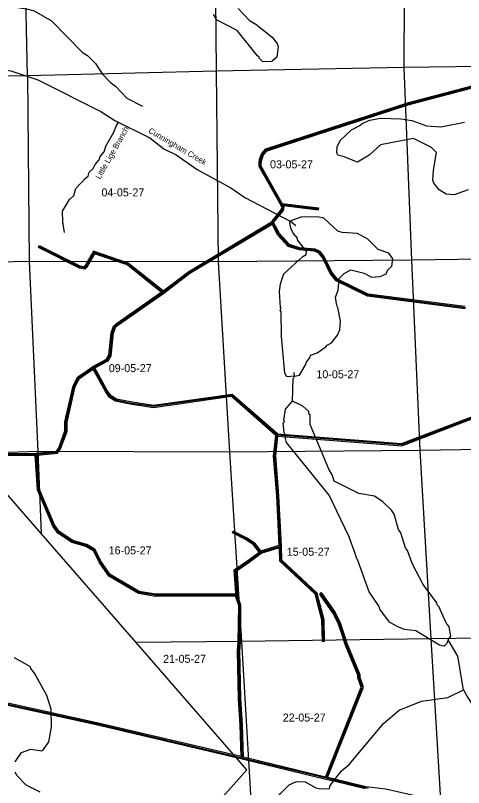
# Model space of a CAD drawing. Extents: x 418523 to 616617, y 1878279 to 2196743.
# Drawn here: x 464222 to 476808, y 2077753 to 2099447 of the extents above; entities that cross this region are included whole.
import ezdxf

# ---------------------------------------------------------------- set-up
doc = ezdxf.new("R2010")
doc.units = 0
for name, color, linetype in [('Level 1', 7, 'Continuous'), ('Level 2', 7, 'Continuous'), ('Level 23', 7, 'Continuous'), ('Level 31', 7, 'Continuous'), ('Level 32', 7, 'Continuous'), ('Level 34', 7, 'Continuous'), ('Level 41', 7, 'Continuous'), ('Level 5', 7, 'Continuous'), ('Level 7', 7, 'Continuous'), ('Level 8', 7, 'Continuous')]:
    doc.layers.add(name, color=color, linetype=linetype)

msp = doc.modelspace()

# ---------------------------------------------------------------- linework, layer by layer
at = {"layer": 'Level 1'}
for p, q in [((469806.923, 2103201.621), (469855.584, 2097885.127)), ((475140.956, 2103266.736), (475131.944, 2097984.579)), ((464557.04, 2097749.803), (464459.142, 2103172.589)), ((480414.119, 2098055.996), (475131.944, 2097984.579)), ((469855.584, 2097885.127), (464557.04, 2097749.803)), ((475131.944, 2097984.579), (469855.584, 2097885.127)), ((469855.584, 2097885.127), (469911.929, 2092520.586)), ((475131.944, 2097984.579), (475347.675, 2092571.115)), ((464557.04, 2097749.803), (458591.749, 2097676.278)), ((464557.04, 2097749.803), (464608.294, 2092529.296)), ((475347.675, 2092571.115), (469911.929, 2092520.586)), ((480681.724, 2092638.232), (475347.675, 2092571.115)), ((475347.675, 2092571.115), (475583.804, 2087227.536)), ((464608.294, 2092529.296), (460116.897, 2092456.868)), ((469911.929, 2092520.586), (464608.294, 2092529.296)), ((464608.294, 2092529.296), (464848.499, 2087199.69)), ((469911.929, 2092520.586), (470229.905, 2087178.531)), ((464848.499, 2087199.69), (462998.256, 2087127.623)), ((470229.905, 2087178.531), (464848.499, 2087199.69)), ((464848.499, 2087199.69), (464945.4, 2084888.517)), ((475583.804, 2087227.536), (470229.905, 2087178.531)), ((470229.905, 2087178.531), (470573.957, 2081856.326)), ((480925.8, 2087288.608), (475583.804, 2087227.536)), ((475583.804, 2087227.536), (475890.106, 2081933.551)), ((464945.4, 2084888.517), (462998.256, 2087127.623)), ((467608.819, 2081825.738), (464945.4, 2084888.517)), ((481200.118, 2081986.811), (475890.106, 2081933.551)), ((470573.957, 2081856.326), (467608.819, 2081825.738)), ((470717.136, 2078251.353), (467608.819, 2081825.738)), ((475890.106, 2081933.551), (470573.957, 2081856.326)), ((470573.957, 2081856.326), (470884.124, 2076542.318)), ((475890.106, 2081933.551), (476215.832, 2076553.452)), ((470717.136, 2078251.353), (469176.251, 2076520.481))]:
    msp.add_line(p, q, dxfattribs=at)
at = {"layer": 'Level 23'}
msp.add_lwpolyline([(475985.611, 2077379.496), (475939.262, 2077410.849), (474622.477, 2077711.224), (474063.544, 2077772.075)], dxfattribs=at)
at = {"layer": 'Level 31'}
for p, q in [((471697.759, 2094139.243), (472730.075, 2094014.71)), ((471107.376, 2084365.614), (471663.465, 2084538.805)), ((470424.519, 2083160.939), (470446.033, 2083223.019)), ((472656.758, 2083211.765), (472667.62, 2083170.25)), ((472950.05, 2078013.216), (470593.784, 2078583.447)), ((473173.479, 2077958.626), (472950.05, 2078013.216)), ((474132.622, 2077724.317), (473173.479, 2077958.626))]:
    msp.add_line(p, q, dxfattribs=at)
for points in [[(471697.759, 2094139.243), (471095.34, 2095207.922), (471095.751, 2095288.296), (471110.542, 2095397.69), (471159.673, 2095543.277), (471271.322, 2095668.907), (475244.622, 2096963.931), (477017.926, 2097433.723), (478880.224, 2097358.001), (480400.59, 2099417.783)], [(471439.588, 2093624.486), (471453.968, 2093653.507), (471711.452, 2093971.15), (471740.987, 2094057.193), (471697.759, 2094139.243)], [(468369.477, 2091670.176), (469106.176, 2092231.171), (471439.588, 2093624.486)], [(476876.25, 2091231.748), (474122.157, 2091590.984), (473245.935, 2092012.911), (473087.53, 2092211.921), (472867.754, 2092658.55), (472757.394, 2092788.217), (472627.41, 2092852.521), (472198.078, 2092888.158), (471899.347, 2092981.326), (471611.588, 2093303.2), (471439.588, 2093624.486)], [(468369.477, 2091670.176), (467370.005, 2092463.484), (466430.434, 2092788.803), (466191.75, 2092387.815), (466158.035, 2092351.986), (466032.581, 2092373.376), (464886.865, 2092950.763)], [(466413.514, 2089556.428), (466800.817, 2089763.886), (466878.654, 2089889.679), (466944.598, 2090524.698), (467003.378, 2090696.416), (467105.371, 2090784.623), (468369.477, 2091670.176)], [(464808.008, 2087118.702), (465387.516, 2087175.292), (465465.299, 2087288.717), (465641.475, 2087766.404), (465642.839, 2088026.071), (465874.904, 2089027.904), (465953.259, 2089191.151), (465997.001, 2089268.752), (466176.06, 2089394.011), (466413.514, 2089556.428)], [(471568.307, 2087659.72), (470299.817, 2088768.904), (468097.243, 2088456.949), (467446.14, 2088557.439), (467045.799, 2088641.719), (466887.169, 2088733.833), (466776.999, 2088898.068), (466413.514, 2089556.428)], [(471568.307, 2087659.72), (475071.243, 2087387.832), (477087.87, 2088160.465)], [(471663.465, 2084538.805), (471593.456, 2085950.265), (471502.652, 2087066.154), (471568.307, 2087659.72)], [(462451.773, 2087028.659), (463041.212, 2087107.343), (464808.008, 2087118.702)], [(467688.636, 2083237.246), (466865.734, 2083717.236), (466597.574, 2084103.055), (466439.808, 2084424.29), (466213.639, 2084550.581), (465818.482, 2084666.126), (465433.564, 2084923.457), (465294.43, 2085115.852), (464870.139, 2086123.687), (464808.008, 2087118.702)], [(471107.376, 2084365.614), (470930.109, 2084592.732), (470713.515, 2084737.86), (470328.244, 2084932.951)], [(470446.033, 2083223.019), (470399.941, 2083860.071), (470768.209, 2084112.039), (471107.376, 2084365.614)], [(472656.758, 2083211.765), (471675.938, 2084129.594), (471663.465, 2084538.805)], [(470424.519, 2083160.939), (468156.755, 2083155.532), (467688.636, 2083237.246)], [(470593.784, 2078583.447), (470565.019, 2079517.176), (470518.464, 2080250.968), (470491.794, 2081593.471), (470509.439, 2081826.867), (470522.996, 2082868.759), (470424.519, 2083160.939)], [(472667.62, 2083170.25), (472849.809, 2082473.597), (472866.634, 2081858.52)], [(472950.05, 2078013.216), (473963.097, 2080576.096), (473872.684, 2080843.131), (473873.063, 2080918.412), (473510.424, 2081786.899), (473436.661, 2082029.121), (473313.501, 2082388.336), (473164.697, 2082680.763), (472817.009, 2083182.586), (472785.515, 2083211.114)], [(470593.784, 2078583.447), (466496.877, 2079545.491), (462682.992, 2080381.02)]]:
    msp.add_lwpolyline(points, dxfattribs=at)
at = {"layer": 'Level 32'}
for p, q in [((471716.434, 2094167.207), (472733.669, 2094044.494)), ((471750.972, 2094102.605), (472726.482, 2093984.925)), ((472733.669, 2094044.494), (472726.482, 2093984.925)), ((464873.364, 2092923.972), (464900.367, 2092977.554)), ((470314.691, 2084906.185), (470341.798, 2084959.716)), ((471118.262, 2084400.426), (471632.351, 2084560.535)), ((471121.216, 2084338.501), (471634.683, 2084498.417)), ((470403.148, 2083190.888), (470415.665, 2083227.01)), ((470456.224, 2083160.803), (470476.402, 2083219.027)), ((472629.929, 2083195.782), (472638.597, 2083162.655)), ((472683.587, 2083227.746), (472696.644, 2083177.843)), ((472765.374, 2083188.879), (472805.657, 2083233.349)), ((472896.624, 2081859.341), (472836.644, 2081857.699)), ((472942.994, 2077984.056), (470586.926, 2078554.241)), ((472931.744, 2078048.512), (470623.068, 2078607.226)), ((473180.6, 2077987.77), (472990.602, 2078034.191)), ((473166.36, 2077929.482), (472942.931, 2077984.071)), ((474041.879, 2077715.601), (473166.361, 2077929.482)), ((474063.544, 2077772.075), (473180.599, 2077987.77))]:
    msp.add_line(p, q, dxfattribs=at)
for points in [[(471671.416, 2094124.881), (471065.3, 2095200.121), (471065.76, 2095290.391), (471081.197, 2095404.559), (471133.197, 2095558.648), (471254.297, 2095694.913), (475236.125, 2096992.715), (477014.62, 2097463.883), (478865.539, 2097388.624), (480349.653, 2099399.289)], [(471716.434, 2094167.207), (471125.381, 2095215.725), (471125.742, 2095286.201), (471139.887, 2095390.821), (471186.149, 2095527.906), (471288.347, 2095642.902), (475253.118, 2096935.146), (477021.232, 2097403.564), (478894.909, 2097327.379), (480412.779, 2099383.776)], [(471416.627, 2093645.716), (471428.564, 2093669.811), (471684.801, 2093985.915), (471708.404, 2094054.675), (471671.416, 2094124.881)], [(471473.334, 2093625.016), (471479.371, 2093637.203), (471738.103, 2093956.384), (471773.57, 2094059.711), (471750.973, 2094102.604)], [(468369.859, 2091708.174), (469089.344, 2092256.063), (471416.627, 2093645.716)], [(468387.179, 2091645.945), (469123.008, 2092206.279), (471427.977, 2093582.609)], [(476849.508, 2091204.98), (474113.49, 2091561.86), (473226.736, 2091988.858), (473062.042, 2092195.771), (472842.485, 2092641.951), (472738.553, 2092764.067), (472619.231, 2092823.096), (472192.301, 2092858.534), (471882.504, 2092955.152), (471586.831, 2093285.878), (471427.977, 2093582.609)], [(476846.419, 2091265.893), (474130.824, 2091620.108), (473265.134, 2092036.963), (473113.019, 2092228.071), (472893.022, 2092675.148), (472776.234, 2092812.367), (472635.589, 2092881.946), (472203.854, 2092917.782), (471916.189, 2093007.499), (471636.344, 2093320.521), (471473.334, 2093625.016)], [(468319.331, 2091671.675), (467355.359, 2092436.807), (466443.713, 2092752.458), (466215.849, 2092369.646), (466168.856, 2092319.708), (466023.1, 2092344.558), (464873.364, 2092923.972)], [(468369.859, 2091708.175), (467384.652, 2092490.161), (466417.154, 2092825.149), (466167.651, 2092405.982), (466147.214, 2092384.265), (466042.061, 2092402.193), (464900.367, 2092977.554)], [(466397.919, 2089582.106), (466779.546, 2089786.526), (466849.524, 2089899.617), (466915.109, 2090531.189), (466977.62, 2090713.804), (467086.904, 2090808.316), (468319.332, 2091671.675)], [(466454.464, 2089544.328), (466822.088, 2089741.246), (466907.784, 2089879.741), (466974.086, 2090518.207), (467029.135, 2090679.028), (467123.838, 2090760.93), (468387.179, 2091645.945)], [(464806.451, 2087148.693), (465370.683, 2087203.791), (465438.444, 2087302.603), (465611.503, 2087771.836), (465612.857, 2088029.578), (465846.424, 2089037.901), (465926.639, 2089205.023), (465974.216, 2089289.426), (466158.993, 2089418.686), (466397.919, 2089582.106)], [(471580.559, 2087688.86), (470309.219, 2088800.536), (468097.432, 2088487.276), (467451.522, 2088586.964), (467056.695, 2088670.083), (466908.224, 2088756.298), (466802.637, 2088913.704), (466454.464, 2089544.328)], [(464839.757, 2087091.658), (465404.349, 2087146.792), (465492.154, 2087274.831), (465671.448, 2087760.972), (465672.822, 2088022.563), (465903.383, 2089017.907), (465979.878, 2089177.28), (466019.786, 2089248.078), (466193.128, 2089369.338), (466403.206, 2089513.028)], [(471536.767, 2087647.446), (470290.415, 2088737.271), (468097.054, 2088426.622), (467440.758, 2088527.914), (467034.903, 2088613.355), (466866.114, 2088711.368), (466751.363, 2088882.433), (466403.206, 2089513.029)], [(471580.559, 2087688.861), (475066.823, 2087418.266), (477063.546, 2088183.271)], [(471594.934, 2087627.561), (475075.662, 2087357.398), (477064.347, 2088119.323)], [(471632.351, 2084560.536), (471563.515, 2085948.304), (471472.516, 2087066.591), (471536.767, 2087647.446)], [(471693.444, 2084540.003), (471623.396, 2085952.226), (471532.788, 2087065.717), (471594.934, 2087627.561)], [(462474.581, 2087061.97), (463039.122, 2087137.331), (464806.452, 2087148.693)], [(462485.525, 2087002.897), (463043.301, 2087077.355), (464779.834, 2087088.518)], [(467678.173, 2083208.618), (466844.886, 2083694.666), (466571.645, 2084087.795), (466417.007, 2084402.66), (466201.97, 2084522.736), (465805.639, 2084638.623), (465412.411, 2084901.511), (465268.111, 2085101.051), (464840.514, 2086116.737), (464779.834, 2087088.519)], [(467699.101, 2083265.873), (466886.581, 2083739.807), (466623.503, 2084118.316), (466462.609, 2084445.919), (466225.309, 2084578.426), (465831.324, 2084693.627), (465454.716, 2084945.403), (465320.75, 2085130.654), (464899.764, 2086130.636), (464839.757, 2087091.657)], [(471064.88, 2084371.301), (470909.417, 2084570.485), (470698.333, 2084711.92), (470314.691, 2084906.185)], [(471118.262, 2084400.426), (470950.802, 2084614.98), (470728.697, 2084763.8), (470341.798, 2084959.716)], [(470415.665, 2083227.01), (470368.775, 2083875.098), (470750.749, 2084136.443), (471064.88, 2084371.3)], [(470476.402, 2083219.027), (470431.107, 2083845.045), (470785.669, 2084087.634), (471121.216, 2084338.502)], [(472629.929, 2083195.782), (471646.33, 2084116.211), (471634.682, 2084498.416)], [(472683.588, 2083227.746), (471705.544, 2084142.976), (471693.444, 2084540.005)], [(470403.148, 2083190.888), (468159.318, 2083185.539), (467699.1, 2083265.873)], [(470402.989, 2083130.886), (468154.192, 2083125.526), (467678.174, 2083208.618)], [(470562.595, 2078621.588), (470535.048, 2079515.763), (470488.483, 2080249.721), (470461.771, 2081594.305), (470479.454, 2081828.194), (470492.931, 2082864.029), (470402.989, 2083130.886)], [(470623.067, 2078607.226), (470594.99, 2079518.588), (470548.445, 2080252.216), (470521.817, 2081592.636), (470539.425, 2081825.54), (470553.061, 2082873.489), (470456.224, 2083160.803)], [(472638.595, 2083162.659), (472819.914, 2082469.336), (472836.644, 2081857.699)], [(472696.645, 2083177.84), (472879.705, 2082477.857), (472896.624, 2081859.341)], [(472931.744, 2078048.512), (473931.153, 2080576.894), (473842.659, 2080838.263), (473843.032, 2080912.472), (473482.161, 2081776.724), (473408.113, 2082019.884), (473285.807, 2082376.611), (473138.88, 2082665.346), (472794.313, 2083162.666), (472765.374, 2083188.879)], [(472990.602, 2078034.19), (473995.041, 2080575.298), (473902.71, 2080847.999), (473903.094, 2080924.351), (473538.685, 2081797.074), (473465.209, 2082038.359), (473341.196, 2082400.061), (473190.514, 2082696.18), (472839.704, 2083202.506), (472805.657, 2083233.349)], [(470586.926, 2078554.241), (466490.238, 2079516.233), (462676.572, 2080351.713)], [(470562.595, 2078621.587), (466503.517, 2079574.748), (462725.059, 2080402.515)]]:
    msp.add_lwpolyline(points, dxfattribs=at)
at = {"layer": 'Level 5'}
for p, q in [((472099.537, 2093535.14), (471941.861, 2093669.381)), ((472059.896, 2089308.755), (472052.144, 2089417.167))]:
    msp.add_line(p, q, dxfattribs=at)
for points in [[(458597.928, 2098810.271), (458598.114, 2098810.625), (459008.397, 2099141.859), (460221.81, 2099993.888), (460656.576, 2100224.95), (461015.374, 2100281.376), (461615.786, 2100319.784), (462364.875, 2100098.947), (463255.749, 2099894.022), (463713.53, 2099758.155), (464529.84, 2099636.991), (464746.286, 2099577.452), (465236.631, 2099299.701), (466107.065, 2098402.957), (466248.329, 2098318.816), (466472.228, 2098100.853), (466662.367, 2097808.028), (466886.205, 2097573.404), (467035.67, 2097464.213), (467350.584, 2097120.687), (467791.167, 2096893.206)], [(458593.978, 2098085.365), (458594.154, 2098085.364), (459227.23, 2097990.22), (459552.447, 2098005.124), (460987.674, 2098255.729), (462379.975, 2098273.176), (463112.354, 2098052.43), (464095.199, 2097888.708), (464852.429, 2097634.491), (466623.293, 2096749.508), (467013.726, 2096497.286), (467994.765, 2096008.435), (468393.239, 2095697.801), (468734.109, 2095529.241), (469323.769, 2095117.517), (470271.329, 2094603.856), (470661.672, 2094334.963), (471941.861, 2093669.381)], [(465603.434, 2093346.68), (465556.649, 2093652.062), (465543.64, 2093944.9), (465738.623, 2094275.559), (465864.461, 2094388.732), (465913.877, 2094584.137), (466185.475, 2094871.116), (466268, 2094927.42), (466297.369, 2095039.646), (466408.958, 2095150.349), (466457.934, 2095262.473), (466569.612, 2095390.633), (466603.959, 2095487.558), (466715.611, 2095610.629), (466764.544, 2095775.487), (466988.624, 2096171.101), (467052.397, 2096331.518), (467121.041, 2096443.811)], [(472006.046, 2088608.765), (472026.126, 2089233.892), (472059.896, 2089308.755)], [(476805.46, 2080496.25), (476643.901, 2081447.473), (476371.287, 2081907.451)], [(473038.949, 2077723.983), (473064.419, 2077807.216), (473375.119, 2078222.331), (473592.851, 2078404.559), (474557.774, 2079549.773), (475001.699, 2079930.82), (475628.269, 2080177.505), (476370.794, 2080281.858), (476805.46, 2080496.25)], [(476805.46, 2080496.25), (476912.816, 2080312.256), (477078.034, 2080036.241), (477997.654, 2078980.846), (477997.484, 2078947.494), (478055.516, 2078888.813), (478195.365, 2078546.276)]]:
    msp.add_lwpolyline(points, dxfattribs=at)
at = {"layer": 'Level 7'}
for points in [[(470482.121, 2099637.946), (470797.064, 2099302.791), (470971.579, 2099201.81), (471428.075, 2098832.516), (471568.851, 2098656.662), (471601.704, 2098564.801), (471566.757, 2098273.192), (471424.416, 2098157.267), (471174.221, 2098141.933), (471066.407, 2098242.565), (471066.576, 2098275.906), (471016.754, 2098309.546), (470445.4, 2099021.258), (469871.833, 2099324.479), (469780.949, 2099475.052)], [(476940.178, 2094542.529), (476547.651, 2094411.281), (476322.636, 2094420.858), (476123.219, 2094546.979), (475974.184, 2094731.201), (475949.631, 2094814.694), (475959.497, 2095098.101), (476045.58, 2095597.826), (475904.585, 2095731.958), (475405.78, 2095984.768), (474479.492, 2095814.752), (474152.809, 2095524.74), (473826.606, 2095326.441), (473427.314, 2095487.02), (473277.46, 2095521.159), (473244.499, 2095596.381), (473253.726, 2095754.735), (473338.065, 2095937.681), (473664.817, 2096235.993), (473898.86, 2096351.459), (473957.541, 2096409.481), (474174.814, 2096508.337), (474475.209, 2096556.722), (475050.353, 2096545.239), (475358.51, 2096493.551), (475766.172, 2096341.272), (476166.181, 2096314.097), (476833.814, 2096443.849)], [(472059.896, 2089308.755), (471843.051, 2089293.261), (471785.249, 2089393.593), (471699.179, 2090427.801), (471686.268, 2091119.819), (471661.456, 2091161.63), (471686.796, 2091219.851), (471661.885, 2091236.662), (471639.357, 2091695.294), (471665.514, 2091903.57), (471758.752, 2092186.479), (472294.925, 2092675.419), (472386.957, 2092733.282), (472395.755, 2092816.614), (472147.424, 2093143.07), (472147.654, 2093184.751), (472023.399, 2093327.163), (471957.455, 2093469.236), (471933.302, 2093627.761), (471941.861, 2093669.381)], [(472059.896, 2089308.755), (472201.779, 2089341.317), (472361.638, 2089607.236), (472395.507, 2089707.07), (472496.327, 2089848.235), (472504.926, 2089898.216), (472697.019, 2089963.861), (472939.722, 2090137.619), (472973.332, 2090187.441), (473098.704, 2090245.104), (473266.614, 2090460.971), (473334.123, 2090610.666), (473352.129, 2090860.654), (473279.201, 2091244.523), (473246.119, 2091294.734), (473214.045, 2091528.32), (473281.814, 2091728.036), (473316.929, 2092052.956), (473451.099, 2092193.951), (473643.422, 2092301.276), (474018.072, 2092207.549), (474225.819, 2092089.698), (474467.704, 2092113.392), (474634.826, 2092187.506), (474685.435, 2092295.62), (474794.396, 2092403.404), (474820.553, 2092611.68), (474713.028, 2092770.663), (474413.479, 2092872.301), (474114.909, 2093157.376), (473832.349, 2093317.306), (473398.989, 2093344.671), (473274.176, 2093387.041), (472884.331, 2093747.636), (472709.496, 2093790.265), (472234.226, 2093776.178), (471941.861, 2093669.381)], [(476371.287, 2081907.451), (476337.358, 2081799.278), (476261.938, 2081724.636), (476128.684, 2081750.404), (475463.972, 2082154.146), (475147.414, 2082197.563), (474947.768, 2082282.013), (474731.681, 2082399.903), (474458.569, 2082768.209), (474442.327, 2082843.301), (474161.114, 2083253.318), (473832.601, 2084163.789), (473807.66, 2084180.629), (473766.797, 2084330.872), (473586.044, 2084815.403), (473033.763, 2085968.837), (471833.041, 2087450.921), (471800.509, 2087601.175), (471817.319, 2087626.086), (471767.785, 2087718.047), (471744.32, 2088001.615), (471777.761, 2088018.126), (471761.409, 2088076.577), (471804.765, 2088384.796), (472006.046, 2088608.765)], [(476371.287, 2081907.451), (476446.867, 2082007.096), (476406.602, 2082265.752), (476315.518, 2082382.954), (476109.595, 2082842.563), (476068.144, 2082884.474), (476060.133, 2082942.896), (475671.144, 2083461.884), (475374.109, 2084030.366), (475234.479, 2084414.624), (475176.556, 2084489.946), (475045.426, 2084907.485), (474979.234, 2084999.546), (474856.544, 2085433.726), (474782.169, 2085550.829), (474541.62, 2085777.211), (474309.093, 2085936.883), (473867.651, 2086014.339), (473169.269, 2086359.929), (473128.466, 2086518.543), (473021.081, 2086702.536), (472502.699, 2087955.814), (472495.794, 2088222.641), (472470.883, 2088239.441), (472463.011, 2088322.843), (472297.065, 2088465.475), (472006.046, 2088608.765)], [(464214.674, 2078472.262), (464391.184, 2078738.082), (464650.098, 2078828.378), (464958.315, 2078784.991), (465008.526, 2078818.073), (465159.766, 2079034.001), (465237.051, 2079450.393), (465223.123, 2079959.017), (465100.174, 2080343.176), (464753.446, 2080970.299), (464654.101, 2081095.871), (464646.02, 2081145.952), (464197.236, 2081398.473)], [(464918.684, 2077626.429), (464527.921, 2077820.289), (464270.901, 2078080.132), (464213.138, 2078188.835)], [(469647.806, 2074991.371), (469531.293, 2075025.371), (469390.556, 2075209.524), (469299.871, 2075393.418), (469309.289, 2075593.463), (469644.281, 2075875.066), (470305.14, 2076296.646), (470890.947, 2076710.266), (470966.427, 2076793.229), (471444.19, 2077265.819), (471654.33, 2077581.461), (471905.762, 2077830.171), (472114.665, 2077920.766), (472356.381, 2077911.119), (472655.58, 2077742.748), (472788.824, 2077717.02), (473038.949, 2077723.983)]]:
    msp.add_lwpolyline(points, dxfattribs=at)
at = {"layer": 'Level 8'}
msp.add_lwpolyline([(477017.771, 2097433.688), (475244.74, 2096963.653), (471271.674, 2095668.567), (471159.673, 2095543.562), (471110.674, 2095397.558), (471095.676, 2095288.555), (471095.677, 2095207.552), (471697.709, 2094139.531), (471740.71, 2094057.53), (471711.711, 2093971.527), (471453.711, 2093653.515), (471439.711, 2093624.514), (469105.682, 2092231.446), (468369.674, 2091670.421), (467105.66, 2090784.381), (467003.659, 2090696.376), (466944.661, 2090524.371), (466878.67, 2089889.353), (466800.67, 2089764.348), (466413.665, 2089556.338), (466175.662, 2089394.331), (465996.66, 2089268.325), (465953.66, 2089191.321), (465874.661, 2089028.316), (465642.672, 2088026.286), (465641.676, 2087766.278), (465465.68, 2087288.263), (465387.68, 2087175.259), (464807.668, 2087118.25), (463041.629, 2087107.226)], dxfattribs=at)

# ---------------------------------------------------------------- texts
at = {"layer": 'Level 2'}
for s, p in [('03-05-27', (471372.404, 2095150.977)), ('04-05-27', (466637.424, 2094362.4)), ('09-05-27', (466843.914, 2089424.978)), ('10-05-27', (472675.244, 2089253.741)), ('16-05-27', (466840.729, 2084304.64)), ('15-05-27', (471841.725, 2084265.92)), ('21-05-27', (468368.373, 2081257.493)), ('22-05-27', (471731.002, 2079608.047))]:
    msp.add_text(s, height=225, dxfattribs=at).set_placement(p)
at = {"layer": 'Level 34'}
for rotation, p in [(346.7843834, (468398.054, 2079086.215)), (346.3948861, (471624.793, 2078321.078)), (346.2713028, (473505.976, 2077864.536))]:
    msp.add_text('GREEN BRIAR ROAD', height=25, rotation=rotation, dxfattribs=at).set_placement(p)
at = {"layer": 'Level 41'}
for s, rotation, p in [('Little Lige Branch', 60.4712999, (466600.234, 2094830.231)), ('Cunningham Creek', 329.6125056, (467941.328, 2096164.728))]:
    msp.add_text(s, height=160, rotation=rotation, dxfattribs=at).set_placement(p)

doc.saveas('drawing.dxf')
